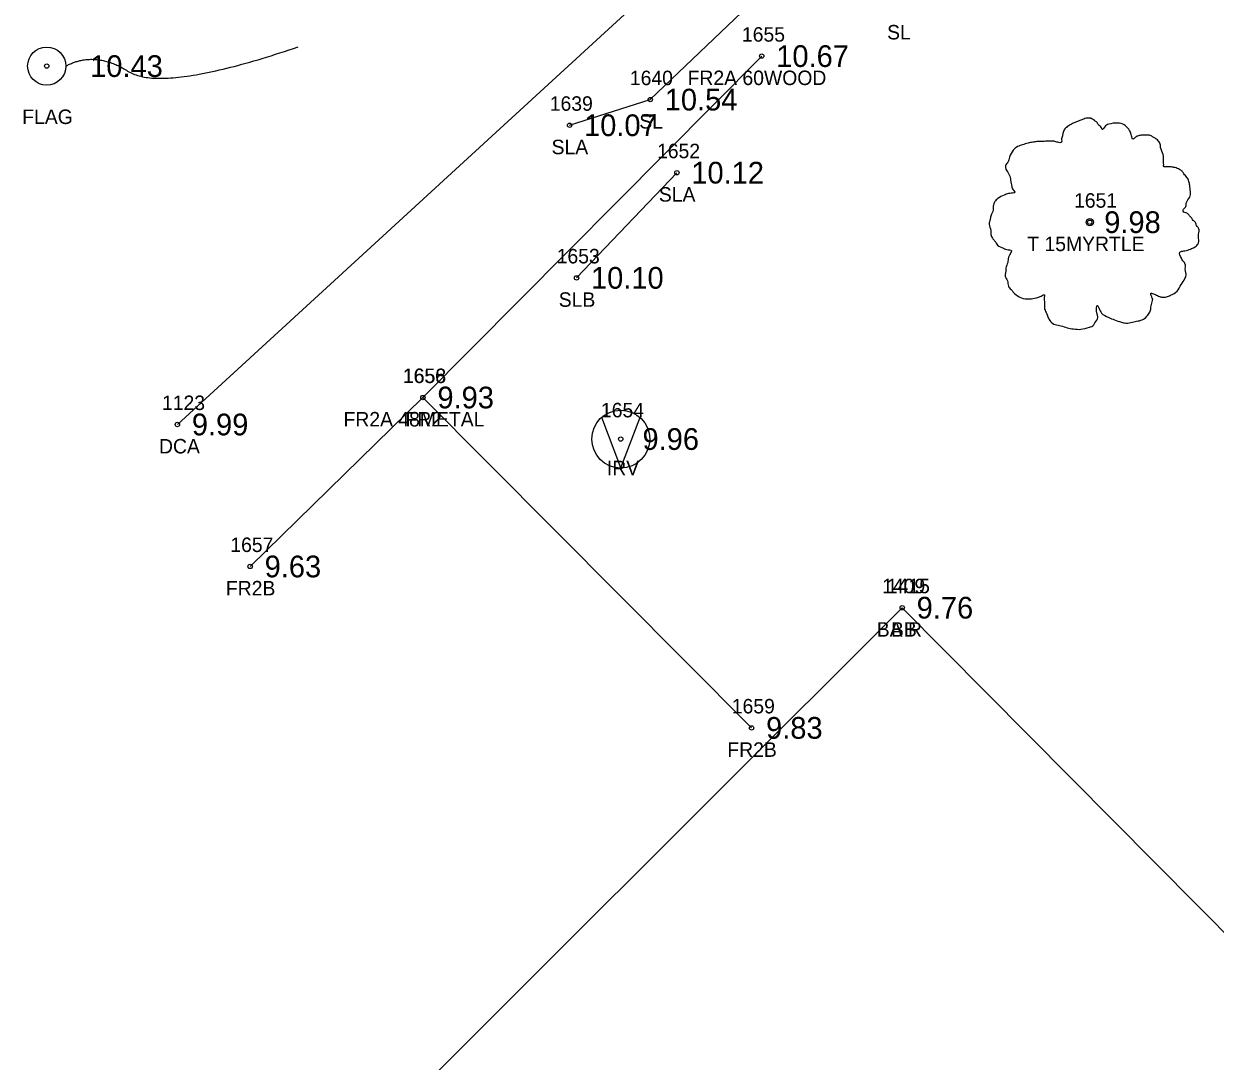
# Model space of a CAD drawing. Extents: x 2608598 to 2610682, y 641451 to 643526.
# Drawn here: x 2608861.1 to 2608943.4, y 643150.2 to 643221.8 of the extents above; entities that cross this region are included whole.
import ezdxf

# ---------------------------------------------------------------- set-up
doc = ezdxf.new("R2010")
doc.units = 0
for name, color, linetype in [('RD_EX_Bldg', 7, 'Continuous'), ('RD_EX_Bldg_txCode', 7, 'Continuous'), ('RD_EX_BldgApp', 7, 'Continuous'), ('RD_EX_BldgApp_txCode', 7, 'Continuous'), ('RD_EX_Conc', 7, 'Continuous'), ('RD_EX_Conc_txCode', 7, 'Continuous'), ('RD_EX_Fence_Other', 7, 'Continuous'), ('RD_EX_Fence_Other_txCode', 7, 'Continuous'), ('RD_EX_Misc_txCode', 7, 'Continuous'), ('RD_EX_SU_Telecom', 7, 'Continuous'), ('RD_EX_TX_Bldg_ELEV', 7, 'Continuous'), ('RD_EX_TX_BldgApp_ELEV', 7, 'Continuous'), ('RD_EX_TX_Conc_ELEV', 7, 'Continuous'), ('RD_EX_TX_Fence_Other_ELEV', 7, 'Continuous'), ('RD_EX_TX_Misc_ELEV', 7, 'Continuous'), ('RD_EX_TX_VEG_ELEV', 7, 'Continuous'), ('RD_EX_VEG', 7, 'Continuous'), ('RD_EX_VEG_txCode', 7, 'Continuous'), ('RD_SMD_Locator', 7, 'Continuous')]:
    doc.layers.add(name, color=color, linetype=linetype)

msp = doc.modelspace()

# ---------------------------------------------------------------- linework, layer by layer
at = {"layer": 'RD_EX_Bldg'}
msp.add_lwpolyline([(2608921.816, 643181.484), (2608956.787, 643146.205), (2608904.138, 643093.65), (2608869.167, 643128.93), (2608921.816, 643181.484)], dxfattribs=at)
at = {"layer": 'RD_EX_BldgApp'}
for q in [(2608901.071, 643194.626), (2608903.696, 643194.589)]:
    msp.add_line((2608902.374, 643191.144), q, dxfattribs=at)
for centre, radius in [((2608902.374, 643193.136), 2), ((2608902.374, 643193.137), 0.15)]:
    msp.add_circle(centre, radius, dxfattribs=at)
at = {"layer": 'RD_EX_Conc'}
msp.add_lwpolyline([(2608871.741, 643194.142), (2608907.64, 643227.092), (2608920.673, 643236.976)], dxfattribs=at)
at = {"layer": 'RD_EX_Fence_Other'}
msp.add_line((2608888.707, 643196.006), (2608911.413, 643173.18), dxfattribs=at)
msp.add_lwpolyline([(2608912.115, 643219.594), (2608888.707, 643196.006), (2608876.77, 643184.332)], dxfattribs=at)
at = {"layer": 'RD_EX_SU_Telecom'}
msp.add_circle((2608862.717, 643218.904), 1.32, dxfattribs=at)
msp.add_open_spline([(2608864.036, 643218.904), (2608866.04, 643220.003), (2608870.723, 643217.053), (2608880.087, 643220.234)], degree=2, dxfattribs=at)
at = {"layer": 'RD_EX_VEG'}
msp.add_line((2608906.248, 643211.54), (2608899.316, 643204.273), dxfattribs=at)
msp.add_lwpolyline([(2608898.838, 643214.817), (2608904.411, 643216.588), (2608914.622, 643226.369), (2608923.326, 643235.291)], dxfattribs=at)
for centre, radius in [((2608934.774, 643208.121), 0.25), ((2608934.762, 643208.102), 0.0001)]:
    msp.add_circle(centre, radius, dxfattribs=at)
for points in [[(2608934.906, 643215.288), (2608934.606, 643215.313), (2608934.281, 643215.213), (2608934.031, 643215.113), (2608933.807, 643215.038), (2608933.582, 643214.938), (2608933.282, 643214.764), (2608933.057, 643214.564), (2608932.932, 643214.314), (2608932.882, 643214.089), (2608932.832, 643213.814), (2608932.832, 643213.639), (2608932.707, 643213.614), (2608932.557, 643213.639), (2608932.307, 643213.714), (2608932.057, 643213.714), (2608931.807, 643213.714), (2608931.458, 643213.689), (2608931.108, 643213.689), (2608930.833, 643213.639), (2608930.508, 643213.589), (2608930.133, 643213.464), (2608929.783, 643213.339), (2608929.483, 643213.089), (2608929.234, 643212.615), (2608929.109, 643212.265), (2608928.959, 643212.015), (2608929.109, 643211.565), (2608929.284, 643211.215), (2608929.308, 643211.015), (2608929.383, 643210.59), (2608929.483, 643210.366), (2608929.608, 643210.166), (2608929.533, 643210.141), (2608929.159, 643210.091), (2608928.859, 643209.991), (2608928.434, 643209.766), (2608928.209, 643209.541), (2608928.109, 643209.216), (2608928.084, 643208.866), (2608927.984, 643208.666), (2608927.909, 643208.391), (2608927.884, 643208.316), (2608927.834, 643207.992), (2608927.934, 643207.542), (2608927.959, 643207.192), (2608928.084, 643206.967), (2608928.234, 643206.792), (2608928.409, 643206.542), (2608928.809, 643206.317), (2608929.134, 643206.217), (2608929.333, 643206.192), (2608929.159, 643205.693), (2608929.109, 643205.343), (2608928.984, 643204.943), (2608928.984, 643204.868), (2608928.934, 643204.393), (2608929.084, 643204.068), (2608929.159, 643203.693), (2608929.333, 643203.469), (2608929.608, 643203.169), (2608929.933, 643202.944), (2608930.433, 643202.819), (2608930.833, 643202.844), (2608931.408, 643203.019), (2608931.657, 643203.094), (2608931.632, 643202.919), (2608931.657, 643202.544), (2608931.657, 643202.119), (2608931.807, 643201.794), (2608931.907, 643201.519), (2608932.057, 643201.269), (2608932.382, 643201.045), (2608932.782, 643200.97), (2608933.207, 643200.82), (2608933.657, 643200.745), (2608934.156, 643200.72), (2608934.756, 643200.87), (2608935.031, 643200.995), (2608935.131, 643201.17), (2608935.331, 643201.544), (2608935.281, 643201.769), (2608935.306, 643202.369), (2608935.406, 643202.194), (2608935.581, 643201.844), (2608936.081, 643201.544), (2608936.48, 643201.369), (2608936.955, 643201.219), (2608937.255, 643201.145), (2608937.73, 643201.219), (2608938.105, 643201.294), (2608938.479, 643201.419), (2608938.779, 643201.694), (2608938.954, 643201.969), (2608939.004, 643202.244), (2608939.079, 643202.619), (2608939.129, 643202.794)], [(2608939.129, 643202.794), (2608939.054, 643202.969), (2608939.004, 643203.219), (2608939.079, 643203.194), (2608939.254, 643203.144), (2608939.529, 643203.019), (2608939.754, 643202.944), (2608940.079, 643202.969), (2608940.354, 643203.069), (2608940.803, 643203.344), (2608941.078, 643203.818), (2608941.353, 643204.218), (2608941.428, 643204.543), (2608941.378, 643204.768), (2608941.353, 643205.268), (2608941.153, 643205.518), (2608941.103, 643205.643), (2608941.003, 643206.042), (2608941.078, 643206.092), (2608941.353, 643206.142), (2608941.728, 643206.267), (2608942.003, 643206.392), (2608942.228, 643206.567), (2608942.303, 643206.792), (2608942.278, 643207.192), (2608942.328, 643207.592), (2608942.253, 643207.742), (2608942.153, 643207.892), (2608942.078, 643208.092), (2608941.928, 643208.241), (2608941.828, 643208.391), (2608941.728, 643208.491), (2608941.603, 643208.641), (2608941.428, 643208.766), (2608941.278, 643208.816), (2608941.228, 643208.966), (2608941.378, 643209.166), (2608941.428, 643209.266), (2608941.453, 643209.491), (2608941.678, 643209.841), (2608941.728, 643210.241), (2608941.678, 643210.665), (2608941.628, 643210.94), (2608941.478, 643211.215), (2608941.278, 643211.465), (2608941.153, 643211.64), (2608940.978, 643211.765), (2608940.654, 643211.89), (2608940.404, 643211.94), (2608940.054, 643211.94), (2608939.854, 643211.99), (2608939.879, 643212.04), (2608939.879, 643212.19), (2608939.879, 643212.465), (2608939.804, 643212.914), (2608939.654, 643213.414), (2608939.654, 643213.439), (2608939.554, 643213.689), (2608939.329, 643213.889), (2608939.154, 643213.989), (2608938.954, 643214.114), (2608938.704, 643214.139), (2608938.405, 643214.139), (2608938.13, 643214.089), (2608937.93, 643213.989), (2608937.755, 643213.864), (2608937.68, 643214.014), (2608937.58, 643214.314), (2608937.53, 643214.464), (2608937.38, 643214.639), (2608937.155, 643214.839), (2608936.705, 643214.963), (2608936.081, 643214.889), (2608935.781, 643214.689), (2608935.631, 643214.514), (2608935.581, 643214.639), (2608935.381, 643214.839), (2608935.281, 643215.013), (2608935.106, 643215.138), (2608934.956, 643215.238), (2608934.856, 643215.288)]]:
    msp.add_spline(points, degree=3, dxfattribs=at)
at = {"layer": 'RD_SMD_Locator'}
for centre in [(2608912.115, 643219.594), (2608862.717, 643218.904), (2608904.411, 643216.588), (2608898.838, 643214.817), (2608906.248, 643211.54), (2608934.774, 643208.121), (2608899.316, 643204.273), (2608888.707, 643196.006), (2608888.707, 643196.006), (2608871.741, 643194.142), (2608876.77, 643184.332), (2608921.816, 643181.484), (2608921.816, 643181.484), (2608911.413, 643173.18)]:
    msp.add_circle(centre, 0.15, dxfattribs=at)

# ---------------------------------------------------------------- texts
at = {"layer": 'RD_EX_Bldg_txCode'}
for s, p in [('1409', (2608920.43, 643182.484)), ('1415', (2608920.753, 643182.484)), ('BA R', (2608920.06, 643179.484)), ('BB', (2608921.037, 643179.484))]:
    msp.add_text(s, height=1, dxfattribs=at).set_placement(p)
at = {"layer": 'RD_EX_BldgApp_txCode'}
msp.add_text('FLAG', height=1, dxfattribs=at).set_placement((2608861.024, 643214.904))
at = {"layer": 'RD_EX_Conc_txCode'}
for s, p in [('1123', (2608870.678, 643195.142)), ('DCA', (2608870.473, 643192.142))]:
    msp.add_text(s, height=1, dxfattribs=at).set_placement(p)
at = {"layer": 'RD_EX_Fence_Other_txCode'}
for s, p in [('1655', (2608910.745, 643220.594)), ('FR2A 60WOOD', (2608906.989, 643217.594)), ('1656', (2608887.313, 643197.006)), ('1658', (2608887.337, 643197.006)), ('FR2A 48METAL', (2608883.219, 643194.006)), ('FR2', (2608887.502, 643194.006)), ('1657', (2608875.4, 643185.332)), ('FR2B', (2608875.093, 643182.332)), ('1659', (2608910.043, 643174.18)), ('FR2B', (2608909.736, 643171.18))]:
    msp.add_text(s, height=1, dxfattribs=at).set_placement(p)
at = {"layer": 'RD_EX_Misc_txCode'}
for s, p in [('1654', (2608901.004, 643194.637)), ('IRV', (2608901.414, 643190.637))]:
    msp.add_text(s, height=1, dxfattribs=at).set_placement(p)
at = {"layer": 'RD_EX_TX_Bldg_ELEV'}
msp.add_text('9.76', height=1.5, dxfattribs=at).set_placement((2608922.816, 643180.734))
msp.add_text('9.76', height=1.5, dxfattribs=at).set_placement((2608922.816, 643180.734))
at = {"layer": 'RD_EX_TX_BldgApp_ELEV'}
msp.add_text('10.43', height=1.5, dxfattribs=at).set_placement((2608865.717, 643218.154))
at = {"layer": 'RD_EX_TX_Conc_ELEV'}
msp.add_text('9.99', height=1.5, dxfattribs=at).set_placement((2608872.741, 643193.392))
at = {"layer": 'RD_EX_TX_Fence_Other_ELEV'}
for s, p in [('10.67', (2608913.115, 643218.844)), ('9.93', (2608889.707, 643195.256)), ('9.93', (2608889.707, 643195.256)), ('9.63', (2608877.77, 643183.582)), ('9.83', (2608912.413, 643172.43))]:
    msp.add_text(s, height=1.5, dxfattribs=at).set_placement(p)
at = {"layer": 'RD_EX_TX_Misc_ELEV'}
msp.add_text('9.96', height=1.5, dxfattribs=at).set_placement((2608903.874, 643192.387))
at = {"layer": 'RD_EX_TX_VEG_ELEV'}
for s, p in [('10.54', (2608905.411, 643215.838)), ('10.07', (2608899.838, 643214.067)), ('10.12', (2608907.248, 643210.79)), ('9.98', (2608935.774, 643207.371)), ('10.10', (2608900.316, 643203.523))]:
    msp.add_text(s, height=1.5, dxfattribs=at).set_placement(p)
at = {"layer": 'RD_EX_VEG_txCode'}
for s, p in [('SL', (2608920.775, 643220.746)), ('1640', (2608903.002, 643217.588)), ('1639', (2608897.467, 643215.817)), ('SL', (2608903.655, 643214.588)), ('SLA', (2608897.593, 643212.817)), ('1652', (2608904.878, 643212.54)), ('SLA', (2608905.004, 643209.54)), ('1651', (2608933.687, 643209.121)), ('T 15MYRTLE', (2608930.455, 643206.121)), ('1653', (2608897.946, 643205.273)), ('SLB', (2608898.087, 643202.273))]:
    msp.add_text(s, height=1, dxfattribs=at).set_placement(p)

doc.saveas('drawing.dxf')
